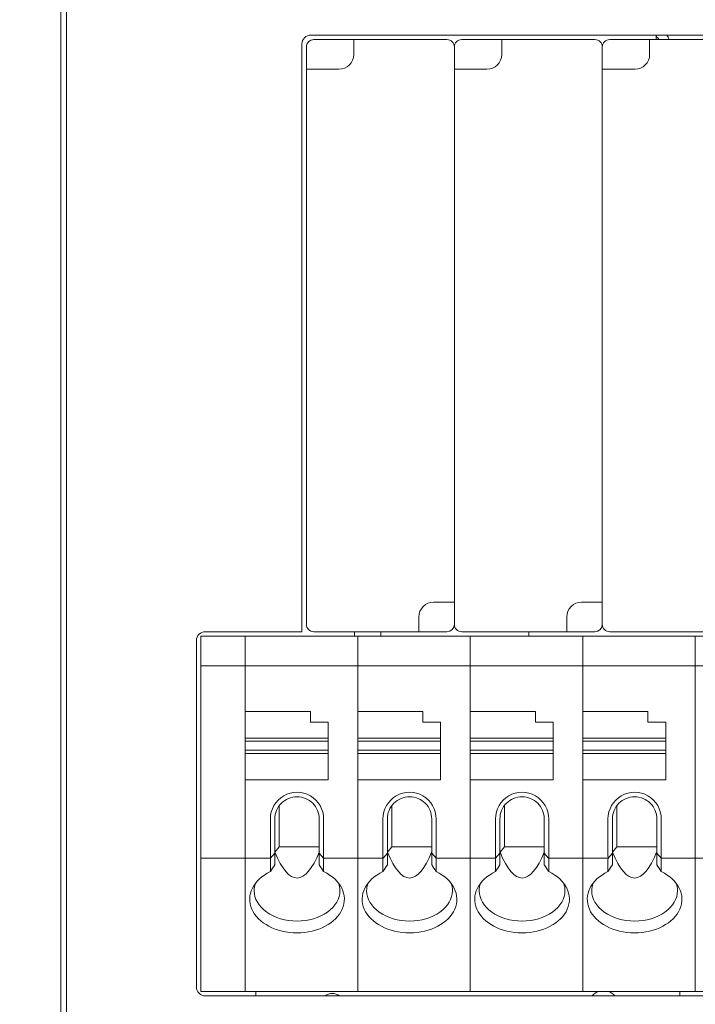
# Model space of a CAD drawing. Header units: millimetres. Extents: x -1114 to 1396, y -630 to 631.
# Tile 364 of 656: x -20 to 2, y 122 to 155. Entities that reach past the tile are written whole.
import ezdxf

# ---------------------------------------------------------------- set-up
doc = ezdxf.new("R2010")
doc.units = ezdxf.units.MM
doc.header["$MEASUREMENT"] = 0

msp = doc.modelspace()

# ---------------------------------------------------------------- linework, layer by layer
at = {"lineweight": 18}
for points, knots in [([(1038.9843, -629.7647), (1038.9843, -629.7647), (-1111.4882, -629.7647), (-1111.4882, -629.7647), (-1111.4882, -629.7647), (-1111.4882, -629.7647), (-1111.4882, 630.7883), (-1111.4882, 630.7883), (-1111.4882, 630.7883), (-1111.4882, 630.7883), (1038.9843, 630.7883), (1038.9843, 630.7883)], [0, 0, 0, 0, 0.3333333, 0.3333333, 0.3333333, 0.3333333, 0.6666667, 0.6666667, 0.6666667, 0.6666667, 1, 1, 1, 1]), ([(-10.4974, 154.6994), (-10.577, 154.6994), (-10.6533, 154.6678), (-10.7096, 154.6115), (-10.7096, 154.6115), (-10.7658, 154.5553), (-10.7974, 154.479), (-10.7974, 154.3994)], [0, 0, 0, 0, 0.5, 0.5, 0.5, 0.5, 1, 1, 1, 1]), ([(-10.3974, 154.5494), (-10.4637, 154.5494), (-10.5273, 154.5231), (-10.5742, 154.4762), (-10.5742, 154.4762), (-10.6211, 154.4293), (-10.6474, 154.3657), (-10.6474, 154.2994)], [0, 0, 0, 0, 0.5, 0.5, 0.5, 0.5, 1, 1, 1, 1]), ([(-5.6474, 154.2994), (-5.6474, 154.3657), (-5.6738, 154.4293), (-5.7207, 154.4762), (-5.7207, 154.4762), (-5.7675, 154.5231), (-5.8311, 154.5494), (-5.8974, 154.5494)], [0, 0, 0, 0, 0.5, 0.5, 0.5, 0.5, 1, 1, 1, 1]), ([(-5.3974, 154.5494), (-5.4637, 154.5494), (-5.5273, 154.5231), (-5.5742, 154.4762), (-5.5742, 154.4762), (-5.6211, 154.4293), (-5.6474, 154.3657), (-5.6474, 154.2994)], [0, 0, 0, 0, 0.5, 0.5, 0.5, 0.5, 1, 1, 1, 1]), ([(-0.6474, 154.2994), (-0.6474, 154.3657), (-0.6738, 154.4293), (-0.7207, 154.4762), (-0.7207, 154.4762), (-0.7675, 154.5231), (-0.8311, 154.5494), (-0.8974, 154.5494)], [0, 0, 0, 0, 0.5, 0.5, 0.5, 0.5, 1, 1, 1, 1]), ([(-0.3974, 154.5494), (-0.4637, 154.5494), (-0.5273, 154.5231), (-0.5742, 154.4762), (-0.5742, 154.4762), (-0.6211, 154.4293), (-0.6474, 154.3657), (-0.6474, 154.2994)], [0, 0, 0, 0, 0.5, 0.5, 0.5, 0.5, 1, 1, 1, 1]), ([(-6.3474, 135.5494), (-6.48, 135.5494), (-6.6072, 135.4967), (-6.701, 135.4029), (-6.701, 135.4029), (-6.7948, 135.3092), (-6.8474, 135.182), (-6.8474, 135.0494)], [0, 0, 0, 0, 0.5, 0.5, 0.5, 0.5, 1, 1, 1, 1]), ([(-1.3474, 135.5494), (-1.48, 135.5494), (-1.6072, 135.4967), (-1.701, 135.4029), (-1.701, 135.4029), (-1.7948, 135.3092), (-1.8474, 135.182), (-1.8474, 135.0494)], [0, 0, 0, 0, 0.5, 0.5, 0.5, 0.5, 1, 1, 1, 1]), ([(-10.6474, 134.7994), (-10.6474, 134.7331), (-10.6211, 134.6695), (-10.5742, 134.6226), (-10.5742, 134.6226), (-10.5273, 134.5757), (-10.4637, 134.5494), (-10.3974, 134.5494)], [0, 0, 0, 0, 0.5, 0.5, 0.5, 0.5, 1, 1, 1, 1]), ([(-5.6474, 134.7994), (-5.6474, 134.7331), (-5.6211, 134.6695), (-5.5742, 134.6226), (-5.5742, 134.6226), (-5.5273, 134.5757), (-5.4637, 134.5494), (-5.3974, 134.5494)], [0, 0, 0, 0, 0.5, 0.5, 0.5, 0.5, 1, 1, 1, 1]), ([(-0.6474, 134.7994), (-0.6474, 134.7331), (-0.6211, 134.6695), (-0.5742, 134.6226), (-0.5742, 134.6226), (-0.5273, 134.5757), (-0.4637, 134.5494), (-0.3974, 134.5494)], [0, 0, 0, 0, 0.5, 0.5, 0.5, 0.5, 1, 1, 1, 1]), ([(-14.0658, 134.5494), (-14.1454, 134.5494), (-14.2217, 134.5178), (-14.2779, 134.4615), (-14.2779, 134.4615), (-14.3342, 134.4053), (-14.3658, 134.329), (-14.3658, 134.2494)], [0, 0, 0, 0, 0.5, 0.5, 0.5, 0.5, 1, 1, 1, 1]), ([(-10.0649, 128.2255), (-10.0649, 128.547), (-10.2364, 128.8441), (-10.5149, 129.0049), (-10.5149, 129.0049), (-10.7933, 129.1657), (-11.1364, 129.1657), (-11.4149, 129.0049), (-11.4149, 129.0049), (-11.6933, 128.8441), (-11.8649, 128.547), (-11.8649, 128.2255)], [0, 0, 0, 0, 0.3333333, 0.3333333, 0.3333333, 0.3333333, 0.6666667, 0.6666667, 0.6666667, 0.6666667, 1, 1, 1, 1]), ([(-6.2616, 128.2255), (-6.2616, 128.547), (-6.4331, 128.8441), (-6.7116, 129.0049), (-6.7116, 129.0049), (-6.9901, 129.1657), (-7.3331, 129.1657), (-7.6116, 129.0049), (-7.6116, 129.0049), (-7.8901, 128.8441), (-8.0616, 128.547), (-8.0616, 128.2255)], [0, 0, 0, 0, 0.3333333, 0.3333333, 0.3333333, 0.3333333, 0.6666667, 0.6666667, 0.6666667, 0.6666667, 1, 1, 1, 1]), ([(-2.4584, 128.2255), (-2.4584, 128.547), (-2.6299, 128.8441), (-2.9084, 129.0049), (-2.9084, 129.0049), (-3.1868, 129.1657), (-3.5299, 129.1657), (-3.8084, 129.0049), (-3.8084, 129.0049), (-4.0868, 128.8441), (-4.2584, 128.547), (-4.2584, 128.2255)], [0, 0, 0, 0, 0.3333333, 0.3333333, 0.3333333, 0.3333333, 0.6666667, 0.6666667, 0.6666667, 0.6666667, 1, 1, 1, 1]), ([(1.3449, 128.2255), (1.3449, 128.547), (1.1734, 128.8441), (0.8949, 129.0049), (0.8949, 129.0049), (0.6164, 129.1657), (0.2734, 129.1657), (-0.0051, 129.0049), (-0.0051, 129.0049), (-0.2836, 128.8441), (-0.4551, 128.547), (-0.4551, 128.2255)], [0, 0, 0, 0, 0.3333333, 0.3333333, 0.3333333, 0.3333333, 0.6666667, 0.6666667, 0.6666667, 0.6666667, 1, 1, 1, 1]), ([(-10.9649, 128.9755), (-11.1638, 128.9755), (-11.3545, 128.8965), (-11.4952, 128.7558), (-11.4952, 128.7558), (-11.6358, 128.6152), (-11.7149, 128.4244), (-11.7149, 128.2255)], [0, 0, 0, 0, 0.5, 0.5, 0.5, 0.5, 1, 1, 1, 1]), ([(-10.2149, 128.2255), (-10.2149, 128.4244), (-10.2939, 128.6152), (-10.4345, 128.7558), (-10.4345, 128.7558), (-10.5752, 128.8965), (-10.7659, 128.9755), (-10.9649, 128.9755)], [0, 0, 0, 0, 0.5, 0.5, 0.5, 0.5, 1, 1, 1, 1]), ([(-7.1616, 128.9755), (-7.3605, 128.9755), (-7.5513, 128.8965), (-7.6919, 128.7558), (-7.6919, 128.7558), (-7.8326, 128.6152), (-7.9116, 128.4244), (-7.9116, 128.2255)], [0, 0, 0, 0, 0.5, 0.5, 0.5, 0.5, 1, 1, 1, 1]), ([(-6.4116, 128.2255), (-6.4116, 128.4244), (-6.4906, 128.6152), (-6.6313, 128.7558), (-6.6313, 128.7558), (-6.7719, 128.8965), (-6.9627, 128.9755), (-7.1616, 128.9755)], [0, 0, 0, 0, 0.5, 0.5, 0.5, 0.5, 1, 1, 1, 1]), ([(-3.3584, 128.9755), (-3.5573, 128.9755), (-3.748, 128.8965), (-3.8887, 128.7558), (-3.8887, 128.7558), (-4.0293, 128.6152), (-4.1084, 128.4244), (-4.1084, 128.2255)], [0, 0, 0, 0, 0.5, 0.5, 0.5, 0.5, 1, 1, 1, 1]), ([(-2.6084, 128.2255), (-2.6084, 128.4244), (-2.6874, 128.6152), (-2.828, 128.7558), (-2.828, 128.7558), (-2.9687, 128.8965), (-3.1594, 128.9755), (-3.3584, 128.9755)], [0, 0, 0, 0, 0.5, 0.5, 0.5, 0.5, 1, 1, 1, 1]), ([(0.4449, 128.9755), (0.246, 128.9755), (0.0552, 128.8965), (-0.0854, 128.7558), (-0.0854, 128.7558), (-0.2261, 128.6152), (-0.3051, 128.4244), (-0.3051, 128.2255)], [0, 0, 0, 0, 0.5, 0.5, 0.5, 0.5, 1, 1, 1, 1]), ([(1.1949, 128.2255), (1.1949, 128.4244), (1.1159, 128.6152), (0.9752, 128.7558), (0.9752, 128.7558), (0.8346, 128.8965), (0.6438, 128.9755), (0.4449, 128.9755)], [0, 0, 0, 0, 0.5, 0.5, 0.5, 0.5, 1, 1, 1, 1]), ([(-11.8649, 126.4461), (-12.4455, 126.1667), (-12.7007, 125.6523), (-12.494, 125.1777), (-12.494, 125.1777), (-12.2873, 124.7031), (-11.6671, 124.3793), (-10.9649, 124.3793)], [0, 0, 0, 0, 0.5, 0.5, 0.5, 0.5, 1, 1, 1, 1]), ([(-10.9649, 124.3793), (-10.2626, 124.3793), (-9.6424, 124.7031), (-9.4357, 125.1777), (-9.4357, 125.1777), (-9.229, 125.6523), (-9.4842, 126.1667), (-10.0649, 126.4461)], [0, 0, 0, 0, 0.5, 0.5, 0.5, 0.5, 1, 1, 1, 1]), ([(-8.0616, 126.4461), (-8.6423, 126.1667), (-8.8974, 125.6523), (-8.6908, 125.1777), (-8.6908, 125.1777), (-8.4841, 124.7031), (-7.8639, 124.3793), (-7.1616, 124.3793)], [0, 0, 0, 0, 0.5, 0.5, 0.5, 0.5, 1, 1, 1, 1]), ([(-7.1616, 124.3793), (-6.4593, 124.3793), (-5.8391, 124.7031), (-5.6325, 125.1777), (-5.6325, 125.1777), (-5.4258, 125.6523), (-5.681, 126.1667), (-6.2616, 126.4461)], [0, 0, 0, 0, 0.5, 0.5, 0.5, 0.5, 1, 1, 1, 1]), ([(-4.2584, 126.4461), (-4.839, 126.1667), (-5.0942, 125.6523), (-4.8875, 125.1777), (-4.8875, 125.1777), (-4.6808, 124.7031), (-4.0606, 124.3793), (-3.3584, 124.3793)], [0, 0, 0, 0, 0.5, 0.5, 0.5, 0.5, 1, 1, 1, 1]), ([(-3.3584, 124.3793), (-2.6561, 124.3793), (-2.0359, 124.7031), (-1.8292, 125.1777), (-1.8292, 125.1777), (-1.6225, 125.6523), (-1.8777, 126.1667), (-2.4584, 126.4461)], [0, 0, 0, 0, 0.5, 0.5, 0.5, 0.5, 1, 1, 1, 1]), ([(-0.4551, 126.4461), (-1.0357, 126.1667), (-1.2909, 125.6523), (-1.0842, 125.1777), (-1.0842, 125.1777), (-0.8776, 124.7031), (-0.2574, 124.3793), (0.4449, 124.3793)], [0, 0, 0, 0, 0.5, 0.5, 0.5, 0.5, 1, 1, 1, 1]), ([(0.4449, 124.3793), (1.1472, 124.3793), (1.7674, 124.7031), (1.9741, 125.1777), (1.9741, 125.1777), (2.1807, 125.6523), (1.9256, 126.1667), (1.3449, 126.4461)], [0, 0, 0, 0, 0.5, 0.5, 0.5, 0.5, 1, 1, 1, 1]), ([(-12.4149, 125.8021), (-12.4149, 125.5302), (-12.2621, 125.2694), (-11.9902, 125.0771), (-11.9902, 125.0771), (-11.7182, 124.8848), (-11.3494, 124.7768), (-10.9649, 124.7768)], [0, 0, 0, 0, 0.5, 0.5, 0.5, 0.5, 1, 1, 1, 1]), ([(-10.9649, 124.7768), (-10.5803, 124.7768), (-10.2115, 124.8848), (-9.9396, 125.0771), (-9.9396, 125.0771), (-9.6676, 125.2694), (-9.5149, 125.5302), (-9.5149, 125.8021)], [0, 0, 0, 0, 0.5, 0.5, 0.5, 0.5, 1, 1, 1, 1]), ([(-8.6116, 125.8021), (-8.6116, 125.5302), (-8.4588, 125.2694), (-8.1869, 125.0771), (-8.1869, 125.0771), (-7.915, 124.8848), (-7.5462, 124.7768), (-7.1616, 124.7768)], [0, 0, 0, 0, 0.5, 0.5, 0.5, 0.5, 1, 1, 1, 1]), ([(-7.1616, 124.7768), (-6.777, 124.7768), (-6.4082, 124.8848), (-6.1363, 125.0771), (-6.1363, 125.0771), (-5.8644, 125.2694), (-5.7116, 125.5302), (-5.7116, 125.8021)], [0, 0, 0, 0, 0.5, 0.5, 0.5, 0.5, 1, 1, 1, 1]), ([(-4.8084, 125.8021), (-4.8084, 125.5302), (-4.6556, 125.2694), (-4.3837, 125.0771), (-4.3837, 125.0771), (-4.1117, 124.8848), (-3.7429, 124.7768), (-3.3584, 124.7768)], [0, 0, 0, 0, 0.5, 0.5, 0.5, 0.5, 1, 1, 1, 1]), ([(-3.3584, 124.7768), (-2.9738, 124.7768), (-2.605, 124.8848), (-2.333, 125.0771), (-2.333, 125.0771), (-2.0611, 125.2694), (-1.9084, 125.5302), (-1.9084, 125.8021)], [0, 0, 0, 0, 0.5, 0.5, 0.5, 0.5, 1, 1, 1, 1]), ([(-1.0051, 125.8021), (-1.0051, 125.5302), (-0.8523, 125.2694), (-0.5804, 125.0771), (-0.5804, 125.0771), (-0.3085, 124.8848), (0.0603, 124.7768), (0.4449, 124.7768)], [0, 0, 0, 0, 0.5, 0.5, 0.5, 0.5, 1, 1, 1, 1]), ([(0.4449, 124.7768), (0.8295, 124.7768), (1.1983, 124.8848), (1.4702, 125.0771), (1.4702, 125.0771), (1.7421, 125.2694), (1.8949, 125.5302), (1.8949, 125.8021)], [0, 0, 0, 0, 0.5, 0.5, 0.5, 0.5, 1, 1, 1, 1]), ([(-14.3658, 122.5494), (-14.3658, 122.4698), (-14.3342, 122.3935), (-14.2779, 122.3373), (-14.2779, 122.3373), (-14.2217, 122.281), (-14.1454, 122.2494), (-14.0658, 122.2494)], [0, 0, 0, 0, 0.5, 0.5, 0.5, 0.5, 1, 1, 1, 1])]:
    msp.add_open_spline(points, degree=3, knots=knots, dxfattribs=at)
for points in [[(-18.9526, 167.25), (-18.9526, 167.25), (-18.9526, 117.25), (-18.9526, 117.25)], [(-18.7527, 117.25), (-18.7527, 117.25), (-18.7527, 167.25), (-18.7527, 167.25)], [(-10.4974, 154.6994), (-10.4974, 154.6994), (29.2026, 154.6994), (29.2026, 154.6994)], [(1.172, 154.6994), (1.172, 154.6994), (1.172, 154.5494), (1.172, 154.5494)], [(1.2776, 154.5494), (1.2477, 154.5909), (1.2122, 154.6281), (1.1721, 154.6598)], [(1.618, 154.5495), (1.5965, 154.602), (1.5699, 154.6522), (1.5385, 154.6994)], [(-10.7974, 134.5494), (-10.7974, 134.5494), (-10.7974, 154.3994), (-10.7974, 154.3994)], [(-10.3974, 154.5494), (-10.3974, 154.5494), (-9.0474, 154.5494), (-9.0474, 154.5494)], [(-5.8974, 154.5494), (-5.8974, 154.5494), (-9.0474, 154.5494), (-9.0474, 154.5494)], [(-9.0474, 154.2994), (-9.0474, 154.2994), (-9.0474, 154.5494), (-9.0474, 154.5494)], [(-5.3974, 154.5494), (-5.3974, 154.5494), (-4.0474, 154.5494), (-4.0474, 154.5494)], [(-4.0474, 154.2994), (-4.0474, 154.2994), (-4.0474, 154.5494), (-4.0474, 154.5494)], [(-0.8974, 154.5494), (-0.8974, 154.5494), (-4.0474, 154.5494), (-4.0474, 154.5494)], [(-0.3974, 154.5494), (-0.3974, 154.5494), (0.9526, 154.5494), (0.9526, 154.5494)], [(4.1026, 154.5494), (4.1026, 154.5494), (0.9526, 154.5494), (0.9526, 154.5494)], [(4.1026, 154.5494), (4.1026, 154.5494), (0.9526, 154.5494), (0.9526, 154.5494)], [(0.9526, 154.2994), (0.9526, 154.2994), (0.9526, 154.5494), (0.9526, 154.5494)], [(-10.6474, 153.5494), (-10.6474, 153.5494), (-10.6474, 154.2994), (-10.6474, 154.2994)], [(-9.5474, 153.5494), (-9.2713, 153.5494), (-9.0474, 153.7733), (-9.0474, 154.0494)], [(-9.0474, 154.2994), (-9.0474, 154.2994), (-9.0474, 154.0494), (-9.0474, 154.0494)], [(-5.6474, 135.5494), (-5.6474, 135.5494), (-5.6474, 154.2994), (-5.6474, 154.2994)], [(-5.6474, 135.5494), (-5.6474, 135.5494), (-5.6474, 154.2994), (-5.6474, 154.2994)], [(-4.5474, 153.5494), (-4.2713, 153.5494), (-4.0474, 153.7733), (-4.0474, 154.0494)], [(-4.0474, 154.2994), (-4.0474, 154.2994), (-4.0474, 154.0494), (-4.0474, 154.0494)], [(-0.6474, 135.5494), (-0.6474, 135.5494), (-0.6474, 154.2994), (-0.6474, 154.2994)], [(-0.6474, 135.5494), (-0.6474, 135.5494), (-0.6474, 154.2994), (-0.6474, 154.2994)], [(0.4526, 153.5494), (0.7287, 153.5494), (0.9526, 153.7733), (0.9526, 154.0494)], [(0.9526, 154.2994), (0.9526, 154.2994), (0.9526, 154.0494), (0.9526, 154.0494)], [(-10.6474, 153.5494), (-10.6474, 153.5494), (-10.6474, 134.7994), (-10.6474, 134.7994)], [(-10.6474, 153.5494), (-10.6474, 153.5494), (-10.3974, 153.5494), (-10.3974, 153.5494)], [(-10.6474, 153.5494), (-10.6474, 153.5494), (-10.6474, 134.7994), (-10.6474, 134.7994)], [(-10.3974, 153.5494), (-10.3974, 153.5494), (-9.5474, 153.5494), (-9.5474, 153.5494)], [(-5.6474, 153.5494), (-5.6474, 153.5494), (-5.6474, 134.7994), (-5.6474, 134.7994)], [(-5.6474, 153.5494), (-5.6474, 153.5494), (-5.6474, 134.7994), (-5.6474, 134.7994)], [(-5.6474, 153.5494), (-5.6474, 153.5494), (-5.3974, 153.5494), (-5.3974, 153.5494)], [(-5.3974, 153.5494), (-5.3974, 153.5494), (-4.5474, 153.5494), (-4.5474, 153.5494)], [(-0.6474, 153.5494), (-0.6474, 153.5494), (-0.6474, 134.7994), (-0.6474, 134.7994)], [(-0.6474, 153.5494), (-0.6474, 153.5494), (-0.3974, 153.5494), (-0.3974, 153.5494)], [(-0.6474, 153.5494), (-0.6474, 153.5494), (-0.6474, 134.7994), (-0.6474, 134.7994)], [(-0.3974, 153.5494), (-0.3974, 153.5494), (0.4526, 153.5494), (0.4526, 153.5494)], [(-5.8974, 135.5494), (-5.8974, 135.5494), (-6.3474, 135.5494), (-6.3474, 135.5494)], [(-5.6474, 135.5494), (-5.6474, 135.5494), (-5.8974, 135.5494), (-5.8974, 135.5494)], [(-0.8974, 135.5494), (-0.8974, 135.5494), (-1.3474, 135.5494), (-1.3474, 135.5494)], [(-0.6474, 135.5494), (-0.6474, 135.5494), (-0.8974, 135.5494), (-0.8974, 135.5494)], [(-6.8474, 134.7994), (-6.8474, 134.7994), (-6.8474, 135.0494), (-6.8474, 135.0494)], [(-1.8474, 134.7994), (-1.8474, 134.7994), (-1.8474, 135.0494), (-1.8474, 135.0494)], [(-6.8474, 134.7994), (-6.8474, 134.7994), (-6.8474, 134.5494), (-6.8474, 134.5494)], [(-5.8974, 134.5494), (-5.7594, 134.5494), (-5.6474, 134.6613), (-5.6474, 134.7994)], [(-1.8474, 134.7994), (-1.8474, 134.7994), (-1.8474, 134.5494), (-1.8474, 134.5494)], [(-0.8974, 134.5494), (-0.7594, 134.5494), (-0.6474, 134.6613), (-0.6474, 134.7994)], [(-14.2158, 134.3994), (-14.2158, 134.3994), (-12.7181, 134.3994), (-12.7181, 134.3994)], [(-14.2158, 134.3496), (-14.2158, 134.3496), (-14.2158, 134.3994), (-14.2158, 134.3994)], [(-14.2158, 134.3994), (-14.2158, 134.3994), (-12.7181, 134.3994), (-12.7181, 134.3994)], [(-14.0658, 134.5494), (-14.0658, 134.5494), (-10.7974, 134.5494), (-10.7974, 134.5494)], [(-12.7181, 134.3994), (-12.7181, 134.3994), (-8.9149, 134.3994), (-8.9149, 134.3994)], [(-12.7181, 134.3496), (-12.7181, 134.3496), (-12.7181, 134.3994), (-12.7181, 134.3994)], [(-12.7181, 134.3496), (-12.7181, 134.3496), (-12.7181, 134.3994), (-12.7181, 134.3994)], [(-8.9149, 134.3994), (-8.9149, 134.3994), (-12.7181, 134.3994), (-12.7181, 134.3994)], [(-10.3974, 134.5494), (-10.3974, 134.5494), (-6.8474, 134.5494), (-6.8474, 134.5494)], [(-9.028, 134.5495), (-9.028, 134.5495), (-9.028, 134.3995), (-9.028, 134.3995)], [(-8.9149, 134.3994), (-8.9149, 134.3994), (-5.1116, 134.3994), (-5.1116, 134.3994)], [(-8.9149, 134.3496), (-8.9149, 134.3496), (-8.9149, 134.3994), (-8.9149, 134.3994)], [(-5.1116, 134.3994), (-5.1116, 134.3994), (-8.9149, 134.3994), (-8.9149, 134.3994)], [(-8.9149, 134.3496), (-8.9149, 134.3496), (-8.9149, 134.3994), (-8.9149, 134.3994)], [(-8.128, 134.3995), (-8.128, 134.3995), (-8.128, 134.5495), (-8.128, 134.5495)], [(-5.8974, 134.5494), (-5.8974, 134.5494), (-6.8474, 134.5494), (-6.8474, 134.5494)], [(-5.3974, 134.5494), (-5.3974, 134.5494), (-1.8474, 134.5494), (-1.8474, 134.5494)], [(-5.1116, 134.3994), (-5.1116, 134.3994), (-1.3084, 134.3994), (-1.3084, 134.3994)], [(-5.1116, 134.3496), (-5.1116, 134.3496), (-5.1116, 134.3994), (-5.1116, 134.3994)], [(-5.1116, 134.3496), (-5.1116, 134.3496), (-5.1116, 134.3994), (-5.1116, 134.3994)], [(-1.3084, 134.3994), (-1.3084, 134.3994), (-5.1116, 134.3994), (-5.1116, 134.3994)], [(-3.128, 134.3994), (-3.128, 134.3994), (-3.128, 134.549), (-3.128, 134.549)], [(-0.8974, 134.5494), (-0.8974, 134.5494), (-1.8474, 134.5494), (-1.8474, 134.5494)], [(-1.3084, 134.3994), (-1.3084, 134.3994), (2.4949, 134.3994), (2.4949, 134.3994)], [(-1.3084, 134.3496), (-1.3084, 134.3496), (-1.3084, 134.3994), (-1.3084, 134.3994)], [(2.4949, 134.3994), (2.4949, 134.3994), (-1.3084, 134.3994), (-1.3084, 134.3994)], [(-1.3084, 134.3496), (-1.3084, 134.3496), (-1.3084, 134.3994), (-1.3084, 134.3994)], [(-0.3974, 134.5494), (-0.3974, 134.5494), (3.1526, 134.5494), (3.1526, 134.5494)], [(2.4949, 134.3994), (2.4949, 134.3994), (6.2982, 134.3994), (6.2982, 134.3994)], [(2.4949, 134.3496), (2.4949, 134.3496), (2.4949, 134.3994), (2.4949, 134.3994)], [(2.4949, 134.3496), (2.4949, 134.3496), (2.4949, 134.3994), (2.4949, 134.3994)], [(6.2982, 134.3994), (6.2982, 134.3994), (2.4949, 134.3994), (2.4949, 134.3994)], [(-14.3658, 122.5494), (-14.3658, 122.5494), (-14.3658, 134.2494), (-14.3658, 134.2494)], [(-14.2158, 133.4492), (-14.2158, 133.4492), (-14.2158, 134.3496), (-14.2158, 134.3496)], [(-12.7181, 133.4492), (-12.7181, 133.4492), (-12.7181, 134.3496), (-12.7181, 134.3496)], [(-12.7181, 133.4492), (-12.7181, 133.4492), (-12.7181, 134.3496), (-12.7181, 134.3496)], [(-8.9149, 133.4492), (-8.9149, 133.4492), (-8.9149, 134.3496), (-8.9149, 134.3496)], [(-8.9149, 133.4492), (-8.9149, 133.4492), (-8.9149, 134.3496), (-8.9149, 134.3496)], [(-5.1116, 133.4492), (-5.1116, 133.4492), (-5.1116, 134.3496), (-5.1116, 134.3496)], [(-5.1116, 133.4492), (-5.1116, 133.4492), (-5.1116, 134.3496), (-5.1116, 134.3496)], [(-1.3084, 133.4492), (-1.3084, 133.4492), (-1.3084, 134.3496), (-1.3084, 134.3496)], [(-1.3084, 133.4492), (-1.3084, 133.4492), (-1.3084, 134.3496), (-1.3084, 134.3496)], [(2.4949, 133.4492), (2.4949, 133.4492), (2.4949, 134.3496), (2.4949, 134.3496)], [(2.4949, 133.4492), (2.4949, 133.4492), (2.4949, 134.3496), (2.4949, 134.3496)], [(-14.2158, 133.329), (-14.2158, 133.329), (-14.2158, 133.4492), (-14.2158, 133.4492)], [(-12.7181, 133.3994), (-12.7181, 133.3994), (-14.2158, 133.3994), (-14.2158, 133.3994)], [(-12.7181, 133.329), (-12.7181, 133.329), (-12.7181, 133.4492), (-12.7181, 133.4492)], [(-12.7181, 133.329), (-12.7181, 133.329), (-12.7181, 133.4492), (-12.7181, 133.4492)], [(-12.7181, 133.3994), (-12.7181, 133.3994), (-8.9149, 133.3994), (-8.9149, 133.3994)], [(-8.9149, 133.329), (-8.9149, 133.329), (-8.9149, 133.4492), (-8.9149, 133.4492)], [(-8.9149, 133.329), (-8.9149, 133.329), (-8.9149, 133.4492), (-8.9149, 133.4492)], [(-8.9149, 133.3994), (-8.9149, 133.3994), (-5.1116, 133.3994), (-5.1116, 133.3994)], [(-5.1116, 133.329), (-5.1116, 133.329), (-5.1116, 133.4492), (-5.1116, 133.4492)], [(-5.1116, 133.329), (-5.1116, 133.329), (-5.1116, 133.4492), (-5.1116, 133.4492)], [(-5.1116, 133.3994), (-5.1116, 133.3994), (-1.3084, 133.3994), (-1.3084, 133.3994)], [(-1.3084, 133.329), (-1.3084, 133.329), (-1.3084, 133.4492), (-1.3084, 133.4492)], [(-1.3084, 133.329), (-1.3084, 133.329), (-1.3084, 133.4492), (-1.3084, 133.4492)], [(-1.3084, 133.3994), (-1.3084, 133.3994), (2.4949, 133.3994), (2.4949, 133.3994)], [(2.4949, 133.329), (2.4949, 133.329), (2.4949, 133.4492), (2.4949, 133.4492)], [(2.4949, 133.329), (2.4949, 133.329), (2.4949, 133.4492), (2.4949, 133.4492)], [(2.4949, 133.3994), (2.4949, 133.3994), (6.2982, 133.3994), (6.2982, 133.3994)], [(-14.2158, 126.9698), (-14.2158, 126.9698), (-14.2158, 133.329), (-14.2158, 133.329)], [(-12.7181, 126.9698), (-12.7181, 126.9698), (-12.7181, 133.329), (-12.7181, 133.329)], [(-12.7181, 126.9698), (-12.7181, 126.9698), (-12.7181, 133.329), (-12.7181, 133.329)], [(-8.9149, 126.9698), (-8.9149, 126.9698), (-8.9149, 133.329), (-8.9149, 133.329)], [(-8.9149, 126.9698), (-8.9149, 126.9698), (-8.9149, 133.329), (-8.9149, 133.329)], [(-5.1116, 126.9698), (-5.1116, 126.9698), (-5.1116, 133.329), (-5.1116, 133.329)], [(-5.1116, 126.9698), (-5.1116, 126.9698), (-5.1116, 133.329), (-5.1116, 133.329)], [(-1.3084, 126.9698), (-1.3084, 126.9698), (-1.3084, 133.329), (-1.3084, 133.329)], [(-1.3084, 126.9698), (-1.3084, 126.9698), (-1.3084, 133.329), (-1.3084, 133.329)], [(2.4949, 126.9698), (2.4949, 126.9698), (2.4949, 133.329), (2.4949, 133.329)], [(2.4949, 126.9698), (2.4949, 126.9698), (2.4949, 133.329), (2.4949, 133.329)], [(-10.5149, 131.8494), (-10.5149, 131.8494), (-12.7149, 131.8494), (-12.7149, 131.8494)], [(-12.7149, 131.8494), (-12.7149, 131.8494), (-12.7149, 130.9586), (-12.7149, 130.9586)], [(-10.5149, 131.4994), (-10.5149, 131.4994), (-10.5149, 131.8494), (-10.5149, 131.8494)], [(-6.7116, 131.8494), (-6.7116, 131.8494), (-8.9116, 131.8494), (-8.9116, 131.8494)], [(-8.9116, 131.8494), (-8.9116, 131.8494), (-8.9116, 130.9586), (-8.9116, 130.9586)], [(-6.7116, 131.4994), (-6.7116, 131.4994), (-6.7116, 131.8494), (-6.7116, 131.8494)], [(-2.9084, 131.8494), (-2.9084, 131.8494), (-5.1084, 131.8494), (-5.1084, 131.8494)], [(-5.1084, 131.8494), (-5.1084, 131.8494), (-5.1084, 130.9586), (-5.1084, 130.9586)], [(-2.9084, 131.4994), (-2.9084, 131.4994), (-2.9084, 131.8494), (-2.9084, 131.8494)], [(0.8949, 131.8494), (0.8949, 131.8494), (-1.3051, 131.8494), (-1.3051, 131.8494)], [(-1.3051, 131.8494), (-1.3051, 131.8494), (-1.3051, 130.9586), (-1.3051, 130.9586)], [(0.8949, 131.4994), (0.8949, 131.4994), (0.8949, 131.8494), (0.8949, 131.8494)], [(-9.9149, 131.4994), (-9.9149, 131.4994), (-10.5149, 131.4994), (-10.5149, 131.4994)], [(-9.9149, 130.9586), (-9.9149, 130.9586), (-9.9149, 131.4994), (-9.9149, 131.4994)], [(-6.1116, 131.4994), (-6.1116, 131.4994), (-6.7116, 131.4994), (-6.7116, 131.4994)], [(-6.1116, 130.9586), (-6.1116, 130.9586), (-6.1116, 131.4994), (-6.1116, 131.4994)], [(-2.3084, 131.4994), (-2.3084, 131.4994), (-2.9084, 131.4994), (-2.9084, 131.4994)], [(-2.3084, 130.9586), (-2.3084, 130.9586), (-2.3084, 131.4994), (-2.3084, 131.4994)], [(1.4949, 131.4994), (1.4949, 131.4994), (0.8949, 131.4994), (0.8949, 131.4994)], [(1.4949, 130.9586), (1.4949, 130.9586), (1.4949, 131.4994), (1.4949, 131.4994)], [(-12.7149, 130.9586), (-12.7149, 130.9586), (-12.7149, 130.8494), (-12.7149, 130.8494)], [(-12.7149, 130.9586), (-12.7149, 130.9586), (-9.9149, 130.9586), (-9.9149, 130.9586)], [(-12.7149, 130.5494), (-12.7149, 130.5494), (-12.7149, 130.8494), (-12.7149, 130.8494)], [(-12.7149, 130.8494), (-12.7149, 130.8494), (-9.9149, 130.8494), (-9.9149, 130.8494)], [(-9.9149, 130.9586), (-9.9149, 130.9586), (-9.9149, 130.8494), (-9.9149, 130.8494)], [(-9.9149, 130.8494), (-9.9149, 130.8494), (-9.9149, 130.5494), (-9.9149, 130.5494)], [(-8.9116, 130.9586), (-8.9116, 130.9586), (-8.9116, 130.8494), (-8.9116, 130.8494)], [(-8.9116, 130.9586), (-8.9116, 130.9586), (-6.1116, 130.9586), (-6.1116, 130.9586)], [(-8.9116, 130.5494), (-8.9116, 130.5494), (-8.9116, 130.8494), (-8.9116, 130.8494)], [(-8.9116, 130.8494), (-8.9116, 130.8494), (-6.1116, 130.8494), (-6.1116, 130.8494)], [(-6.1116, 130.9586), (-6.1116, 130.9586), (-6.1116, 130.8494), (-6.1116, 130.8494)], [(-6.1116, 130.8494), (-6.1116, 130.8494), (-6.1116, 130.5494), (-6.1116, 130.5494)], [(-5.1084, 130.9586), (-5.1084, 130.9586), (-5.1084, 130.8494), (-5.1084, 130.8494)], [(-5.1084, 130.9586), (-5.1084, 130.9586), (-2.3084, 130.9586), (-2.3084, 130.9586)], [(-5.1084, 130.5494), (-5.1084, 130.5494), (-5.1084, 130.8494), (-5.1084, 130.8494)], [(-5.1084, 130.8494), (-5.1084, 130.8494), (-2.3084, 130.8494), (-2.3084, 130.8494)], [(-2.3084, 130.9586), (-2.3084, 130.9586), (-2.3084, 130.8494), (-2.3084, 130.8494)], [(-2.3084, 130.8494), (-2.3084, 130.8494), (-2.3084, 130.5494), (-2.3084, 130.5494)], [(-1.3051, 130.9586), (-1.3051, 130.9586), (-1.3051, 130.8494), (-1.3051, 130.8494)], [(-1.3051, 130.9586), (-1.3051, 130.9586), (1.4949, 130.9586), (1.4949, 130.9586)], [(-1.3051, 130.5494), (-1.3051, 130.5494), (-1.3051, 130.8494), (-1.3051, 130.8494)], [(-1.3051, 130.8494), (-1.3051, 130.8494), (1.4949, 130.8494), (1.4949, 130.8494)], [(1.4949, 130.9586), (1.4949, 130.9586), (1.4949, 130.8494), (1.4949, 130.8494)], [(1.4949, 130.8494), (1.4949, 130.8494), (1.4949, 130.5494), (1.4949, 130.5494)], [(-12.7149, 130.5494), (-12.7149, 130.5494), (-12.7149, 130.4402), (-12.7149, 130.4402)], [(-9.9149, 130.5494), (-9.9149, 130.5494), (-12.7149, 130.5494), (-12.7149, 130.5494)], [(-9.9149, 130.4402), (-9.9149, 130.4402), (-12.7149, 130.4402), (-12.7149, 130.4402)], [(-12.7149, 130.4402), (-12.7149, 130.4402), (-12.7149, 129.5494), (-12.7149, 129.5494)], [(-9.9149, 130.5494), (-9.9149, 130.5494), (-9.9149, 130.4402), (-9.9149, 130.4402)], [(-9.9149, 130.4402), (-9.9149, 130.4402), (-9.9149, 129.5494), (-9.9149, 129.5494)], [(-8.9116, 130.5494), (-8.9116, 130.5494), (-8.9116, 130.4402), (-8.9116, 130.4402)], [(-6.1116, 130.5494), (-6.1116, 130.5494), (-8.9116, 130.5494), (-8.9116, 130.5494)], [(-6.1116, 130.4402), (-6.1116, 130.4402), (-8.9116, 130.4402), (-8.9116, 130.4402)], [(-8.9116, 130.4402), (-8.9116, 130.4402), (-8.9116, 129.5494), (-8.9116, 129.5494)], [(-6.1116, 130.5494), (-6.1116, 130.5494), (-6.1116, 130.4402), (-6.1116, 130.4402)], [(-6.1116, 130.4402), (-6.1116, 130.4402), (-6.1116, 129.5494), (-6.1116, 129.5494)], [(-2.3084, 130.5494), (-2.3084, 130.5494), (-5.1084, 130.5494), (-5.1084, 130.5494)], [(-5.1084, 130.5494), (-5.1084, 130.5494), (-5.1084, 130.4402), (-5.1084, 130.4402)], [(-2.3084, 130.4402), (-2.3084, 130.4402), (-5.1084, 130.4402), (-5.1084, 130.4402)], [(-5.1084, 130.4402), (-5.1084, 130.4402), (-5.1084, 129.5494), (-5.1084, 129.5494)], [(-2.3084, 130.5494), (-2.3084, 130.5494), (-2.3084, 130.4402), (-2.3084, 130.4402)], [(-2.3084, 130.4402), (-2.3084, 130.4402), (-2.3084, 129.5494), (-2.3084, 129.5494)], [(-1.3051, 130.5494), (-1.3051, 130.5494), (-1.3051, 130.4402), (-1.3051, 130.4402)], [(1.4949, 130.5494), (1.4949, 130.5494), (-1.3051, 130.5494), (-1.3051, 130.5494)], [(1.4949, 130.4402), (1.4949, 130.4402), (-1.3051, 130.4402), (-1.3051, 130.4402)], [(-1.3051, 130.4402), (-1.3051, 130.4402), (-1.3051, 129.5494), (-1.3051, 129.5494)], [(1.4949, 130.5494), (1.4949, 130.5494), (1.4949, 130.4402), (1.4949, 130.4402)], [(1.4949, 130.4402), (1.4949, 130.4402), (1.4949, 129.5494), (1.4949, 129.5494)], [(-9.9149, 129.5494), (-9.9149, 129.5494), (-12.7149, 129.5494), (-12.7149, 129.5494)], [(-6.1116, 129.5494), (-6.1116, 129.5494), (-8.9116, 129.5494), (-8.9116, 129.5494)], [(-2.3084, 129.5494), (-2.3084, 129.5494), (-5.1084, 129.5494), (-5.1084, 129.5494)], [(1.4949, 129.5494), (1.4949, 129.5494), (-1.3051, 129.5494), (-1.3051, 129.5494)], [(-11.5649, 128.6755), (-11.5649, 128.6755), (-11.5649, 127.2784), (-11.5649, 127.2784)], [(-7.7616, 128.6755), (-7.7616, 128.6755), (-7.7616, 127.2784), (-7.7616, 127.2784)], [(-3.9584, 128.6755), (-3.9584, 128.6755), (-3.9584, 127.2784), (-3.9584, 127.2784)], [(-0.1551, 128.6755), (-0.1551, 128.6755), (-0.1551, 127.2784), (-0.1551, 127.2784)], [(-11.8649, 128.2255), (-11.8649, 128.2255), (-11.8649, 126.9698), (-11.8649, 126.9698)], [(-11.7149, 127.0701), (-11.7149, 127.0701), (-11.7149, 128.2255), (-11.7149, 128.2255)], [(-10.2149, 128.2255), (-10.2149, 128.2255), (-10.2149, 127.0701), (-10.2149, 127.0701)], [(-10.0649, 126.9698), (-10.0649, 126.9698), (-10.0649, 128.2255), (-10.0649, 128.2255)], [(-8.0616, 128.2255), (-8.0616, 128.2255), (-8.0616, 126.9698), (-8.0616, 126.9698)], [(-7.9116, 127.0701), (-7.9116, 127.0701), (-7.9116, 128.2255), (-7.9116, 128.2255)], [(-6.4116, 128.2255), (-6.4116, 128.2255), (-6.4116, 127.0701), (-6.4116, 127.0701)], [(-6.2616, 126.9698), (-6.2616, 126.9698), (-6.2616, 128.2255), (-6.2616, 128.2255)], [(-4.2584, 128.2255), (-4.2584, 128.2255), (-4.2584, 126.9698), (-4.2584, 126.9698)], [(-4.1084, 127.0701), (-4.1084, 127.0701), (-4.1084, 128.2255), (-4.1084, 128.2255)], [(-2.6084, 128.2255), (-2.6084, 128.2255), (-2.6084, 127.0701), (-2.6084, 127.0701)], [(-2.4584, 126.9698), (-2.4584, 126.9698), (-2.4584, 128.2255), (-2.4584, 128.2255)], [(-0.4551, 128.2255), (-0.4551, 128.2255), (-0.4551, 126.9698), (-0.4551, 126.9698)], [(-0.3051, 127.0701), (-0.3051, 127.0701), (-0.3051, 128.2255), (-0.3051, 128.2255)], [(1.1949, 128.2255), (1.1949, 128.2255), (1.1949, 127.0701), (1.1949, 127.0701)], [(1.3449, 126.9698), (1.3449, 126.9698), (1.3449, 128.2255), (1.3449, 128.2255)], [(-11.7149, 127.0701), (-11.7149, 127.0701), (-11.8602, 126.9048), (-11.8602, 126.9048)], [(-11.7149, 126.6796), (-11.7149, 126.6796), (-11.7149, 127.0701), (-11.7149, 127.0701)], [(-11.7113, 127.1017), (-11.7113, 127.1017), (-11.5649, 127.2784), (-11.5649, 127.2784)], [(-11.7113, 127.1017), (-11.2375, 125.9348), (-10.6835, 125.9372), (-10.2094, 127.1241)], [(-11.5649, 127.2784), (-11.5649, 127.2784), (-10.2149, 127.2784), (-10.2149, 127.2784)], [(-10.2149, 126.6796), (-10.2149, 126.6796), (-10.2149, 127.0701), (-10.2149, 127.0701)], [(-10.2149, 127.0701), (-10.2149, 127.0701), (-10.0696, 126.9048), (-10.0696, 126.9048)], [(-7.9116, 127.0701), (-7.9116, 127.0701), (-8.0569, 126.9048), (-8.0569, 126.9048)], [(-7.9116, 126.6796), (-7.9116, 126.6796), (-7.9116, 127.0701), (-7.9116, 127.0701)], [(-7.9081, 127.1017), (-7.9081, 127.1017), (-7.7616, 127.2784), (-7.7616, 127.2784)], [(-7.9081, 127.1017), (-7.4343, 125.9348), (-6.8802, 125.9372), (-6.4061, 127.1241)], [(-7.7616, 127.2784), (-7.7616, 127.2784), (-6.4116, 127.2784), (-6.4116, 127.2784)], [(-6.4116, 126.6796), (-6.4116, 126.6796), (-6.4116, 127.0701), (-6.4116, 127.0701)], [(-6.4116, 127.0701), (-6.4116, 127.0701), (-6.2663, 126.9048), (-6.2663, 126.9048)], [(-4.1084, 127.0701), (-4.1084, 127.0701), (-4.2536, 126.9048), (-4.2536, 126.9048)], [(-4.1084, 126.6796), (-4.1084, 126.6796), (-4.1084, 127.0701), (-4.1084, 127.0701)], [(-4.1048, 127.1017), (-4.1048, 127.1017), (-3.9584, 127.2784), (-3.9584, 127.2784)], [(-4.1048, 127.1017), (-3.631, 125.9348), (-3.0769, 125.9372), (-2.6029, 127.1241)], [(-3.9584, 127.2784), (-3.9584, 127.2784), (-2.6084, 127.2784), (-2.6084, 127.2784)], [(-2.6084, 126.6796), (-2.6084, 126.6796), (-2.6084, 127.0701), (-2.6084, 127.0701)], [(-2.6084, 127.0701), (-2.6084, 127.0701), (-2.4631, 126.9048), (-2.4631, 126.9048)], [(-0.3051, 127.0701), (-0.3051, 127.0701), (-0.4504, 126.9048), (-0.4504, 126.9048)], [(-0.3051, 126.6796), (-0.3051, 126.6796), (-0.3051, 127.0701), (-0.3051, 127.0701)], [(-0.3016, 127.1017), (-0.3016, 127.1017), (-0.1551, 127.2784), (-0.1551, 127.2784)], [(-0.3016, 127.1017), (0.1722, 125.9348), (0.7263, 125.9372), (1.2004, 127.1241)], [(-0.1551, 127.2784), (-0.1551, 127.2784), (1.1949, 127.2784), (1.1949, 127.2784)], [(1.1949, 126.6796), (1.1949, 126.6796), (1.1949, 127.0701), (1.1949, 127.0701)], [(1.1949, 127.0701), (1.1949, 127.0701), (1.3402, 126.9048), (1.3402, 126.9048)], [(-14.2158, 126.8496), (-14.2158, 126.8496), (-14.2158, 126.9698), (-14.2158, 126.9698)], [(-12.7181, 126.8994), (-12.7181, 126.8994), (-14.2158, 126.8994), (-14.2158, 126.8994)], [(-14.2158, 122.4492), (-14.2158, 122.4492), (-14.2158, 126.8496), (-14.2158, 126.8496)], [(-12.7181, 126.8496), (-12.7181, 126.8496), (-12.7181, 126.9698), (-12.7181, 126.9698)], [(-12.7181, 126.8496), (-12.7181, 126.8496), (-12.7181, 126.9698), (-12.7181, 126.9698)], [(-11.8609, 126.8994), (-11.8609, 126.8994), (-12.7181, 126.8994), (-12.7181, 126.8994)], [(-12.7181, 122.4492), (-12.7181, 122.4492), (-12.7181, 126.8496), (-12.7181, 126.8496)], [(-12.7181, 122.4492), (-12.7181, 122.4492), (-12.7181, 126.8496), (-12.7181, 126.8496)], [(-11.8649, 126.9698), (-11.8649, 126.9474), (-11.8633, 126.9254), (-11.8602, 126.9048)], [(-11.8602, 126.9048), (-11.8633, 126.8841), (-11.8649, 126.8654), (-11.8649, 126.8496)], [(-11.8649, 126.8496), (-11.8649, 126.8496), (-11.8649, 126.4461), (-11.8649, 126.4461)], [(-10.0696, 126.9048), (-10.0665, 126.9254), (-10.0649, 126.9474), (-10.0649, 126.9698)], [(-10.0696, 126.9048), (-10.0665, 126.8841), (-10.0649, 126.8654), (-10.0649, 126.8496)], [(-8.9149, 126.8994), (-8.9149, 126.8994), (-10.0688, 126.8994), (-10.0688, 126.8994)], [(-10.0649, 126.8496), (-10.0649, 126.8496), (-10.0649, 126.4461), (-10.0649, 126.4461)], [(-8.9149, 126.8496), (-8.9149, 126.8496), (-8.9149, 126.9698), (-8.9149, 126.9698)], [(-8.9149, 126.8496), (-8.9149, 126.8496), (-8.9149, 126.9698), (-8.9149, 126.9698)], [(-8.0577, 126.8994), (-8.0577, 126.8994), (-8.9149, 126.8994), (-8.9149, 126.8994)], [(-8.9149, 122.4492), (-8.9149, 122.4492), (-8.9149, 126.8496), (-8.9149, 126.8496)], [(-8.9149, 122.4492), (-8.9149, 122.4492), (-8.9149, 126.8496), (-8.9149, 126.8496)], [(-8.0616, 126.9698), (-8.0616, 126.9474), (-8.06, 126.9254), (-8.0569, 126.9048)], [(-8.0569, 126.9048), (-8.06, 126.8841), (-8.0616, 126.8654), (-8.0616, 126.8496)], [(-8.0616, 126.8496), (-8.0616, 126.8496), (-8.0616, 126.4461), (-8.0616, 126.4461)], [(-6.2663, 126.9048), (-6.2632, 126.9254), (-6.2616, 126.9474), (-6.2616, 126.9698)], [(-6.2663, 126.9048), (-6.2632, 126.8841), (-6.2616, 126.8654), (-6.2616, 126.8496)], [(-5.1116, 126.8994), (-5.1116, 126.8994), (-6.2655, 126.8994), (-6.2655, 126.8994)], [(-6.2616, 126.8496), (-6.2616, 126.8496), (-6.2616, 126.4461), (-6.2616, 126.4461)], [(-5.1116, 126.8496), (-5.1116, 126.8496), (-5.1116, 126.9698), (-5.1116, 126.9698)], [(-5.1116, 126.8496), (-5.1116, 126.8496), (-5.1116, 126.9698), (-5.1116, 126.9698)], [(-5.1116, 126.8994), (-5.1116, 126.8994), (-4.2544, 126.8994), (-4.2544, 126.8994)], [(-5.1116, 122.4492), (-5.1116, 122.4492), (-5.1116, 126.8496), (-5.1116, 126.8496)], [(-5.1116, 122.4492), (-5.1116, 122.4492), (-5.1116, 126.8496), (-5.1116, 126.8496)], [(-4.2584, 126.9698), (-4.2584, 126.9474), (-4.2568, 126.9254), (-4.2536, 126.9048)], [(-4.2536, 126.9048), (-4.2568, 126.8841), (-4.2584, 126.8654), (-4.2584, 126.8496)], [(-4.2584, 126.8496), (-4.2584, 126.8496), (-4.2584, 126.4461), (-4.2584, 126.4461)], [(-2.4631, 126.9048), (-2.4599, 126.9254), (-2.4584, 126.9474), (-2.4584, 126.9698)], [(-2.4631, 126.9048), (-2.4599, 126.8841), (-2.4584, 126.8654), (-2.4584, 126.8496)], [(-1.3084, 126.8994), (-1.3084, 126.8994), (-2.4623, 126.8994), (-2.4623, 126.8994)], [(-2.4584, 126.8496), (-2.4584, 126.8496), (-2.4584, 126.4461), (-2.4584, 126.4461)], [(-1.3084, 126.8496), (-1.3084, 126.8496), (-1.3084, 126.9698), (-1.3084, 126.9698)], [(-1.3084, 126.8496), (-1.3084, 126.8496), (-1.3084, 126.9698), (-1.3084, 126.9698)], [(-1.3084, 126.8994), (-1.3084, 126.8994), (-0.4512, 126.8994), (-0.4512, 126.8994)], [(-1.3084, 122.4492), (-1.3084, 122.4492), (-1.3084, 126.8496), (-1.3084, 126.8496)], [(-1.3084, 122.4492), (-1.3084, 122.4492), (-1.3084, 126.8496), (-1.3084, 126.8496)], [(-0.4551, 126.9698), (-0.4551, 126.9474), (-0.4535, 126.9254), (-0.4504, 126.9048)], [(-0.4504, 126.9048), (-0.4535, 126.8841), (-0.4551, 126.8654), (-0.4551, 126.8496)], [(-0.4551, 126.8496), (-0.4551, 126.8496), (-0.4551, 126.4461), (-0.4551, 126.4461)], [(1.3402, 126.9048), (1.3433, 126.9254), (1.3449, 126.9474), (1.3449, 126.9698)], [(1.3402, 126.9048), (1.3433, 126.8841), (1.3449, 126.8654), (1.3449, 126.8496)], [(2.4949, 126.8994), (2.4949, 126.8994), (1.341, 126.8994), (1.341, 126.8994)], [(1.3449, 126.8496), (1.3449, 126.8496), (1.3449, 126.4461), (1.3449, 126.4461)], [(2.4949, 126.8496), (2.4949, 126.8496), (2.4949, 126.9698), (2.4949, 126.9698)], [(2.4949, 126.8496), (2.4949, 126.8496), (2.4949, 126.9698), (2.4949, 126.9698)], [(3.3521, 126.8994), (3.3521, 126.8994), (2.4949, 126.8994), (2.4949, 126.8994)], [(2.4949, 122.4492), (2.4949, 122.4492), (2.4949, 126.8496), (2.4949, 126.8496)], [(2.4949, 122.4492), (2.4949, 122.4492), (2.4949, 126.8496), (2.4949, 126.8496)], [(-11.7149, 126.6796), (-11.7648, 126.6024), (-11.8148, 126.5246), (-11.8649, 126.4461)], [(-10.0649, 126.4461), (-10.1149, 126.5246), (-10.1649, 126.6024), (-10.2149, 126.6796)], [(-7.9116, 126.6796), (-7.9616, 126.6024), (-8.0116, 126.5246), (-8.0616, 126.4461)], [(-6.2616, 126.4461), (-6.3117, 126.5246), (-6.3617, 126.6024), (-6.4116, 126.6796)], [(-4.1084, 126.6796), (-4.1583, 126.6024), (-4.2083, 126.5246), (-4.2584, 126.4461)], [(-2.4584, 126.4461), (-2.5084, 126.5246), (-2.5584, 126.6024), (-2.6084, 126.6796)], [(-0.3051, 126.6796), (-0.355, 126.6024), (-0.405, 126.5246), (-0.4551, 126.4461)], [(1.3449, 126.4461), (1.2949, 126.5246), (1.2449, 126.6024), (1.1949, 126.6796)], [(-12.3725, 126.0482), (-12.4006, 125.9677), (-12.4149, 125.885), (-12.4149, 125.8021)], [(-9.5149, 125.8021), (-9.5149, 125.8854), (-9.5292, 125.9684), (-9.5576, 126.0493)], [(-8.5691, 126.0485), (-8.5973, 125.9679), (-8.6116, 125.8851), (-8.6116, 125.8021)], [(-5.7116, 125.8021), (-5.7116, 125.8855), (-5.726, 125.9685), (-5.7544, 126.0495)], [(-4.7658, 126.0487), (-4.7941, 125.968), (-4.8084, 125.8852), (-4.8084, 125.8021)], [(-1.9084, 125.8021), (-1.9084, 125.8852), (-1.9226, 125.968), (-1.9509, 126.0486)], [(-0.9623, 126.0493), (-0.9907, 125.9684), (-1.0051, 125.8854), (-1.0051, 125.8021)], [(1.8949, 125.8021), (1.8949, 125.8856), (1.8805, 125.9688), (1.852, 126.0498)], [(-14.2158, 122.3994), (-14.2158, 122.3994), (-14.2158, 122.4492), (-14.2158, 122.4492)], [(-12.7181, 122.3994), (-12.7181, 122.3994), (-14.2158, 122.3994), (-14.2158, 122.3994)], [(-14.2158, 122.3994), (-14.2158, 122.3994), (-12.7181, 122.3994), (-12.7181, 122.3994)], [(-12.7181, 122.3994), (-12.7181, 122.3994), (-12.7181, 122.4492), (-12.7181, 122.4492)], [(-12.7181, 122.3994), (-12.7181, 122.3994), (-12.7181, 122.4492), (-12.7181, 122.4492)], [(-8.9149, 122.3994), (-8.9149, 122.3994), (-12.7181, 122.3994), (-12.7181, 122.3994)], [(-12.7181, 122.3994), (-12.7181, 122.3994), (-8.9149, 122.3994), (-8.9149, 122.3994)], [(-12.3527, 122.3994), (-12.3527, 122.3994), (-12.3527, 122.2494), (-12.3527, 122.2494)], [(-8.9149, 122.3994), (-8.9149, 122.3994), (-8.9149, 122.4492), (-8.9149, 122.4492)], [(-8.9149, 122.3994), (-8.9149, 122.3994), (-8.9149, 122.4492), (-8.9149, 122.4492)], [(-5.1116, 122.3994), (-5.1116, 122.3994), (-8.9149, 122.3994), (-8.9149, 122.3994)], [(-8.9149, 122.3994), (-8.9149, 122.3994), (-5.1116, 122.3994), (-5.1116, 122.3994)], [(-5.1116, 122.3994), (-5.1116, 122.3994), (-5.1116, 122.4492), (-5.1116, 122.4492)], [(-5.1116, 122.3994), (-5.1116, 122.3994), (-5.1116, 122.4492), (-5.1116, 122.4492)], [(-1.3084, 122.3994), (-1.3084, 122.3994), (-5.1116, 122.3994), (-5.1116, 122.3994)], [(-5.1116, 122.3994), (-5.1116, 122.3994), (-1.3084, 122.3994), (-1.3084, 122.3994)], [(-1.3084, 122.3994), (-1.3084, 122.3994), (-1.3084, 122.4492), (-1.3084, 122.4492)], [(-1.3084, 122.3994), (-1.3084, 122.3994), (-1.3084, 122.4492), (-1.3084, 122.4492)], [(2.4949, 122.3994), (2.4949, 122.3994), (-1.3084, 122.3994), (-1.3084, 122.3994)], [(-1.3084, 122.3994), (-1.3084, 122.3994), (2.4949, 122.3994), (2.4949, 122.3994)], [(-0.7754, 122.3994), (-0.8593, 122.3695), (-0.9338, 122.3177), (-0.991, 122.2494)], [(-0.2244, 122.2494), (-0.2816, 122.3177), (-0.356, 122.3695), (-0.44, 122.3994)], [(1.9723, 122.2494), (1.9723, 122.2494), (1.9723, 122.3994), (1.9723, 122.3994)], [(2.4949, 122.3994), (2.4949, 122.3994), (2.4949, 122.4492), (2.4949, 122.4492)], [(2.4949, 122.3994), (2.4949, 122.3994), (2.4949, 122.4492), (2.4949, 122.4492)], [(6.2982, 122.3994), (6.2982, 122.3994), (2.4949, 122.3994), (2.4949, 122.3994)], [(2.4949, 122.3994), (2.4949, 122.3994), (6.2982, 122.3994), (6.2982, 122.3994)], [(32.7709, 122.2494), (32.7709, 122.2494), (-14.0658, 122.2494), (-14.0658, 122.2494)], [(-9.5341, 122.2494), (-9.6757, 122.3547), (-9.8696, 122.3547), (-10.0113, 122.2494)]]:
    msp.add_open_spline(points, degree=3, dxfattribs=at)

doc.saveas('drawing.dxf')
